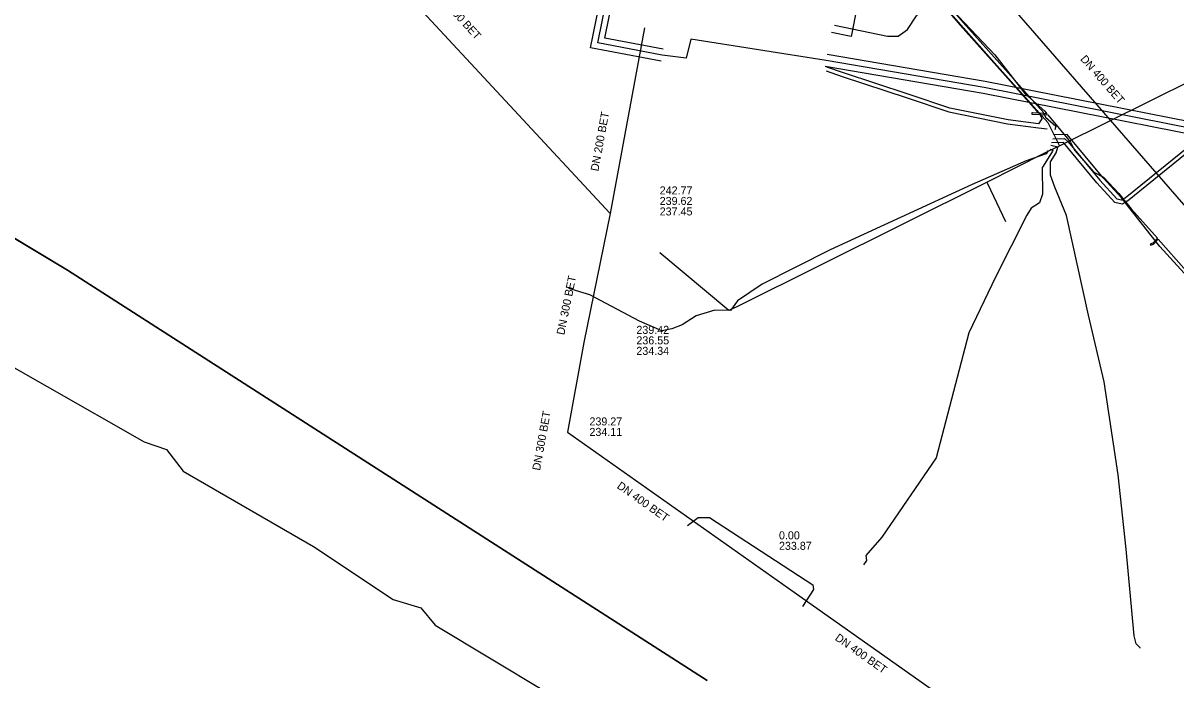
# Model space of a CAD drawing. Extents: x -598233 to -596890, y -1157848 to -1156431.
# Drawn here: x -597184.3 to -597069.1, y -1157685.2 to -1157619.6 of the extents above; entities that cross this region are included whole.
import ezdxf

# ---------------------------------------------------------------- set-up
doc = ezdxf.new("R2010")
doc.units = 0
for name, color, linetype in [('Vrstva 12', 7, 'Continuous'), ('Vrstva 13', 7, 'Continuous'), ('Vrstva 19', 7, 'Continuous'), ('Vrstva 37', 7, 'Continuous'), ('Vrstva 38', 7, 'Continuous'), ('Vrstva 42', 7, 'Continuous'), ('Vrstva 54', 7, 'Continuous'), ('Vrstva 55', 7, 'Continuous'), ('Vrstva 58', 7, 'Continuous'), ('Vrstva 60', 7, 'Continuous'), ('Vrstva 9', 7, 'Continuous')]:
    doc.layers.add(name, color=color, linetype=linetype)

msp = doc.modelspace()

# ---------------------------------------------------------------- linework, layer by layer
at = {"layer": 'Vrstva 12'}
msp.add_lwpolyline([(-597099.71, -1157611.61), (-597101.54, -1157620.89), (-597103.5, -1157620.5)], dxfattribs=at)
at = {"layer": 'Vrstva 13'}
for p, q in [((-597081.08, -1157632), (-597080.73, -1157631.82)), ((-597080.86, -1157631.56), (-597080.73, -1157631.82)), ((-597080.73, -1157631.82), (-597080.39, -1157631.66))]:
    msp.add_line(p, q, dxfattribs=at)
for points in [[(-597082.19, -1157491.7), (-597108.02, -1157485.89), (-597126.01, -1157481.84), (-597126.61, -1157481.7), (-597127.71, -1157481.44), (-597141.82, -1157502.82), (-597164.3, -1157536.89), (-597164.29, -1157537.06), (-597161.57, -1157540.12), (-597158.67, -1157543.36), (-597141.32, -1157562.83), (-597138.68, -1157565.79), (-597117.79, -1157589.22), (-597114.74, -1157592.65), (-597094.8, -1157615.01), (-597091.36, -1157618.87), (-597086.95, -1157623.82), (-597081.9, -1157629.49), (-597080.86, -1157631.56)], [(-597080.39, -1157631.66), (-597058.63, -1157620.86), (-597010.16, -1157596.77)], [(-597113.31, -1157648.05), (-597112.95, -1157647.88), (-597087.98, -1157635.44), (-597082.18, -1157632.51), (-597081.08, -1157632)], [(-597087.98, -1157635.44), (-597087.92, -1157635.58), (-597086.11, -1157639.4)], [(-597113.31, -1157648.05), (-597113.77, -1157648.29), (-597120.66, -1157642.52)]]:
    msp.add_lwpolyline(points, dxfattribs=at)
at = {"layer": 'Vrstva 19'}
msp.add_lwpolyline([(-597103.2, -1157619.77), (-597097.9, -1157620.86), (-597096.85, -1157620.86), (-597095.93, -1157620.2), (-597095.01, -1157618.85), (-597087.32, -1157611.09), (-597087.1, -1157610.88)], dxfattribs=at)
at = {"layer": 'Vrstva 37'}
for points in [[(-597120.43, -1157622.77), (-597126.87, -1157621.54), (-597123.47, -1157604.76), (-597128.84, -1157603.76)], [(-597120.43, -1157622.77), (-597126.87, -1157621.54), (-597123.47, -1157604.76), (-597128.84, -1157603.76)], [(-597104.04, -1157623.29), (-597117.57, -1157621.18), (-597118.02, -1157623.05), (-597120.43, -1157622.77)], [(-597052.32, -1157630.13), (-597057.22, -1157629.34), (-597057.76, -1157632.01), (-597088.25, -1157626), (-597104.04, -1157623.29)], [(-597052.32, -1157630.13), (-597057.22, -1157629.34), (-597057.76, -1157632.01), (-597088.25, -1157626), (-597104.04, -1157623.29)]]:
    msp.add_lwpolyline(points, dxfattribs=at)
at = {"layer": 'Vrstva 38'}
for points in [[(-597120.32, -1157622.18), (-597126.16, -1157621.07), (-597122.76, -1157604.28), (-597128.73, -1157603.17)], [(-597120.54, -1157623.36), (-597127.58, -1157622.02), (-597124.18, -1157605.24), (-597128.95, -1157604.35)], [(-597052.22, -1157629.54), (-597057.7, -1157628.66), (-597058.23, -1157631.3), (-597088.14, -1157625.41), (-597103.94, -1157622.7)], [(-597052.41, -1157630.72), (-597056.75, -1157630.03), (-597057.29, -1157632.71), (-597088.36, -1157626.59), (-597104.15, -1157623.89)]]:
    msp.add_lwpolyline(points, dxfattribs=at)
at = {"layer": 'Vrstva 42'}
for points in [[(-597120.43, -1157622.77), (-597126.87, -1157621.54), (-597123.47, -1157604.76), (-597128.84, -1157603.76)], [(-597076.58, -1157608.38), (-597088.96, -1157606.02), (-597090.14, -1157605.89), (-597090.62, -1157606.08), (-597093.87, -1157609.47), (-597096.37, -1157612.12), (-597096.11, -1157612.82), (-597090.34, -1157619.5), (-597086.13, -1157624.22), (-597082.69, -1157628.08), (-597082.4, -1157628.38), (-597082.11, -1157628.95), (-597081.08, -1157629.85), (-597081.19, -1157630.24)], [(-597096.43, -1157613.05), (-597090.64, -1157619.76), (-597086.43, -1157624.49), (-597082.98, -1157628.35), (-597082.73, -1157628.61), (-597082.49, -1157629.11), (-597082.5, -1157629.12), (-597082.84, -1157629.63), (-597085.85, -1157629.23), (-597091.69, -1157628.05), (-597095.84, -1157626.66), (-597102.31, -1157624.52), (-597103.97, -1157623.95)], [(-597104.04, -1157623.29), (-597117.57, -1157621.18), (-597118.02, -1157623.05), (-597120.43, -1157622.77)], [(-597032.08, -1157627.56), (-597035.32, -1157624.53), (-597039.61, -1157623.73), (-597046.39, -1157622.33), (-597052.65, -1157621.21), (-597053.52, -1157620.92), (-597053.78, -1157620.73), (-597055.66, -1157620.45), (-597062.01, -1157624.14), (-597063.06, -1157625.06), (-597064.69, -1157628.75), (-597066.75, -1157631.53), (-597073.94, -1157637.35), (-597073.97, -1157637.37), (-597074.17, -1157637.48), (-597074.45, -1157637.64), (-597075.2, -1157637.48), (-597076.98, -1157635.53), (-597080.33, -1157631.5), (-597081.52, -1157631.52)], [(-597052.32, -1157630.13), (-597057.22, -1157629.34), (-597057.76, -1157632.01), (-597088.25, -1157626), (-597104.04, -1157623.29)], [(-597104.04, -1157624.34), (-597102.44, -1157624.9), (-597095.96, -1157627.04), (-597091.79, -1157628.44), (-597085.92, -1157629.62), (-597082.84, -1157630.04), (-597081.97, -1157630.14)], [(-597061.77, -1157652.15), (-597062.05, -1157651.36), (-597070.7, -1157641.88), (-597074.17, -1157637.48), (-597074.42, -1157637.16), (-597074.53, -1157637.03), (-597076.37, -1157635.01), (-597079.96, -1157630.7), (-597081.29, -1157630.72)], [(-597072.68, -1157682.01), (-597072.66, -1157681.98), (-597073.05, -1157681.58), (-597073.25, -1157680.79), (-597074.06, -1157672.13), (-597074.85, -1157664.7), (-597076.26, -1157655.39), (-597077.84, -1157648.74), (-597080.02, -1157638.78), (-597081.18, -1157635.96), (-597081.61, -1157634.74), (-597081.63, -1157633.44), (-597081.07, -1157632.54), (-597081.06, -1157632.51), (-597080.89, -1157631.97), (-597081.59, -1157631.78)], [(-597081.41, -1157631.12), (-597080.22, -1157631.1), (-597079.86, -1157631.44), (-597076.68, -1157635.27), (-597075, -1157637.11), (-597074.52, -1157637.22), (-597074.42, -1157637.16), (-597074.17, -1157637.02), (-597067.04, -1157631.25)], [(-597081.85, -1157632.28), (-597082.07, -1157632.63), (-597084.06, -1157633.31), (-597089.47, -1157635.69), (-597103.66, -1157642.23), (-597110.43, -1157645.64), (-597112.89, -1157647.32), (-597113.61, -1157648.28), (-597115.18, -1157648.23), (-597117.02, -1157648.81), (-597118.43, -1157649.7), (-597119.48, -1157650.12), (-597120.46, -1157650.31), (-597122.69, -1157649.34), (-597127.65, -1157646.7), (-597129.76, -1157646.07)], [(-597081.7, -1157632.17), (-597081.4, -1157632.25), (-597081.43, -1157632.37), (-597082.37, -1157633.85), (-597082.46, -1157634), (-597082.46, -1157634.07), (-597082.42, -1157636.64), (-597082.74, -1157637.53), (-597083.57, -1157638.05), (-597083.99, -1157638.75), (-597087.12, -1157644.95), (-597089.78, -1157650.5), (-597093.04, -1157663.01), (-597098.49, -1157670.91), (-597100.08, -1157672.77), (-597100.03, -1157673.26), (-597100.3, -1157673.7)], [(-597117.9, -1157669.76), (-597116.85, -1157668.97), (-597115.7, -1157668.97), (-597105.39, -1157675.7), (-597105.3, -1157676.14), (-597106.41, -1157677.86)]]:
    msp.add_lwpolyline(points, dxfattribs=at)
at = {"layer": 'Vrstva 54'}
for p, q in [((-597206.27, -1157628.35), (-597179.87, -1157644.26)), ((-597179.87, -1157644.26), (-597115.94, -1157685.24))]:
    msp.add_line(p, q, dxfattribs=at)
at = {"layer": 'Vrstva 55'}
msp.add_lwpolyline([(-597092.61, -1157616.98), (-597087.18, -1157622.74), (-597084.19, -1157626.58), (-597082.19, -1157628.37), (-597081.99, -1157628.62), (-597082.68, -1157628.57), (-597083.44, -1157628.54), (-597083.53, -1157628.6), (-597083.44, -1157628.66), (-597082.68, -1157628.69), (-597081.88, -1157628.74), (-597079.64, -1157631.46), (-597079.23, -1157632.25), (-597077.28, -1157634.45), (-597076.33, -1157634.95), (-597074.79, -1157636.6), (-597073.55, -1157638.12), (-597070.95, -1157641.06), (-597071.41, -1157641.54), (-597071.6, -1157641.62), (-597071.67, -1157641.71), (-597071.55, -1157641.73), (-597071.35, -1157641.64), (-597070.87, -1157641.16), (-597062.36, -1157650.73)], dxfattribs=at)
at = {"layer": 'Vrstva 58'}
for points in [[(-597216.11, -1157635.58), (-597191.62, -1157650.35), (-597172.19, -1157661.39), (-597169.96, -1157662.17), (-597168.31, -1157664.34), (-597155.26, -1157671.85)], [(-597155.26, -1157671.85), (-597147.31, -1157677.16), (-597144.54, -1157677.99), (-597143.11, -1157679.72), (-597126.5, -1157689.72), (-597109.7, -1157699.89)]]:
    msp.add_lwpolyline(points, dxfattribs=at)
at = {"layer": 'Vrstva 60'}
for points in [[(-597206.27, -1157628.35), (-597179.87, -1157644.26), (-597115.94, -1157685.24)], [(-597115.94, -1157685.24), (-597179.87, -1157644.26), (-597206.27, -1157628.35)]]:
    msp.add_lwpolyline(points, dxfattribs=at)
at = {"layer": 'Vrstva 9'}
for p, q in [((-597149.66, -1157612.69), (-597125.62, -1157638.58)), ((-597122.2, -1157620.02), (-597125.62, -1157638.58)), ((-597125.62, -1157638.58), (-597128.25, -1157651.46)), ((-597128.25, -1157651.46), (-597129.88, -1157660.44)), ((-597129.88, -1157660.44), (-597107.25, -1157676.41)), ((-597107.25, -1157676.41), (-597086.71, -1157690.9))]:
    msp.add_line(p, q, dxfattribs=at)
msp.add_lwpolyline([(-597085.72, -1157617.71), (-597083.24, -1157620.56), (-597062.78, -1157644.09)], dxfattribs=at)

# ---------------------------------------------------------------- texts
at = {"layer": 'Vrstva 12'}
for s, rotation, p in [('DN 300 BET', 312.262, (-597143.08, -1157616.85)), ('DN 400 BET', 311.0015, (-597078.7, -1157623.19)), ('DN 200 BET', 79.5838, (-597126.81, -1157634.41)), ('DN 300 BET', 78.4952, (-597130.22, -1157650.77)), ('DN 300 BET', 79.6984, (-597132.64, -1157664.31)), ('DN 400 BET', 324.8098, (-597125.02, -1157665.97)), ('DN 400 BET', 324.8098, (-597103.23, -1157681.15))]:
    msp.add_text(s, height=0.8, rotation=rotation, dxfattribs=at).set_placement(p)
for s, p in [('242.77', (-597120.68, -1157636.68)), ('239.62', (-597120.68, -1157637.73)), ('237.45', (-597120.68, -1157638.78)), ('239.42', (-597123.01, -1157650.61)), ('236.55', (-597123.01, -1157651.66)), ('234.34', (-597123.01, -1157652.71)), ('239.27', (-597127.7, -1157659.76)), ('234.11', (-597127.7, -1157660.81)), ('0.00', (-597108.76, -1157671.14)), ('233.87', (-597108.76, -1157672.19))]:
    msp.add_text(s, height=0.8, dxfattribs=at).set_placement(p)

doc.saveas('drawing.dxf')
